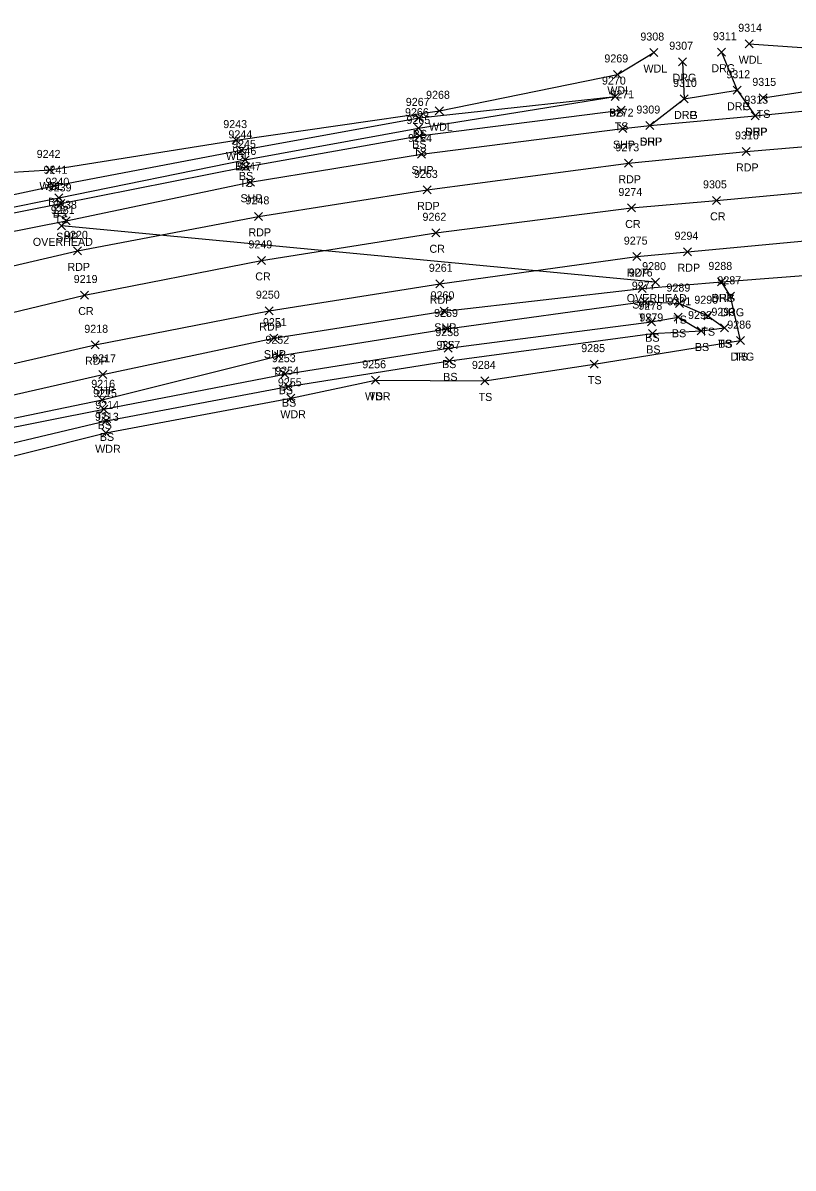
# Model space of a CAD drawing. Extents: x 1611797 to 1633212, y 298978 to 305475.
# Drawn here: x 1629368.8 to 1629561.2, y 304768.1 to 305054.3 of the extents above; entities that cross this region are included whole.
import ezdxf

# ---------------------------------------------------------------- set-up
doc = ezdxf.new("R2010")
doc.units = 0
for name, color, linetype in [('L_A', 7, 'Continuous'), ('L_I', 7, 'Continuous'), ('L_TIC', 7, 'Continuous'), ('LAWA', 7, 'Continuous'), ('LELB', 7, 'Continuous'), ('P_A', 7, 'Continuous'), ('P_I', 7, 'Continuous'), ('P_TIC', 7, 'Continuous'), ('PET', 7, 'Continuous'), ('PRC', 7, 'Continuous'), ('PSP', 7, 'Continuous'), ('R_A', 7, 'Continuous'), ('R_I', 7, 'Continuous'), ('R_TIC', 7, 'Continuous'), ('RDG', 7, 'Continuous'), ('RDP', 7, 'Continuous'), ('U_A', 7, 'Continuous'), ('U_I', 7, 'Continuous'), ('U_TIC', 7, 'Continuous'), ('UCO', 7, 'Continuous')]:
    doc.layers.add(name, color=color, linetype=linetype)

msp = doc.modelspace()

# ---------------------------------------------------------------- linework, layer by layer
at = {"layer": 'L_TIC'}
for points in [[(1629549.24, 305048.13), (1629551.24, 305050.13)], [(1629551.24, 305048.13), (1629549.24, 305050.13)], [(1629525.44, 305045.93), (1629527.44, 305047.93)], [(1629527.44, 305045.93), (1629525.44, 305047.93)], [(1629516.41, 305040.46), (1629518.41, 305042.46)], [(1629518.41, 305040.46), (1629516.41, 305042.46)], [(1629515.84, 305034.92), (1629517.84, 305036.92)], [(1629517.84, 305034.92), (1629515.84, 305036.92)], [(1629515.84, 305034.92), (1629517.84, 305036.92)], [(1629517.84, 305034.92), (1629515.84, 305036.92)], [(1629552.75, 305034.6), (1629554.75, 305036.6)], [(1629554.75, 305034.6), (1629552.75, 305036.6)], [(1629466.79, 305029.6), (1629468.79, 305031.6)], [(1629468.79, 305029.6), (1629466.79, 305031.6)], [(1629471.87, 305031.37), (1629473.87, 305033.37)], [(1629473.87, 305031.37), (1629471.87, 305033.37)], [(1629517.28, 305031.49), (1629519.28, 305033.49)], [(1629519.28, 305031.49), (1629517.28, 305033.49)], [(1629466.65, 305027.02), (1629468.65, 305029.02)], [(1629468.65, 305027.02), (1629466.65, 305029.02)], [(1629421.15, 305024.05), (1629423.15, 305026.05)], [(1629423.15, 305024.05), (1629421.15, 305026.05)], [(1629466.95, 305025.08), (1629468.95, 305027.08)], [(1629468.95, 305025.08), (1629466.95, 305027.08)], [(1629422.43, 305021.49), (1629424.43, 305023.49)], [(1629424.43, 305021.49), (1629422.43, 305023.49)], [(1629423.35, 305019.09), (1629425.35, 305021.09)], [(1629425.35, 305019.09), (1629423.35, 305021.09)], [(1629374.53, 305016.59), (1629376.53, 305018.59)], [(1629376.53, 305016.59), (1629374.53, 305018.59)], [(1629423.52, 305017.34), (1629425.52, 305019.34)], [(1629425.52, 305017.34), (1629423.52, 305019.34)], [(1629375.68, 305012.62), (1629377.68, 305014.62)], [(1629377.68, 305012.62), (1629375.68, 305014.62)], [(1629376.82, 305009.64), (1629378.82, 305011.64)], [(1629378.82, 305009.64), (1629376.82, 305011.64)], [(1629377.3, 305008.22), (1629379.3, 305010.22)], [(1629379.3, 305008.22), (1629377.3, 305010.22)], [(1629523.21, 304983.68), (1629525.21, 304985.68)], [(1629525.21, 304983.68), (1629523.21, 304985.68)], [(1629531.89, 304983.18), (1629533.89, 304985.18)], [(1629533.89, 304983.18), (1629531.89, 304985.18)], [(1629524.88, 304978.64), (1629526.88, 304980.64)], [(1629526.88, 304978.64), (1629524.88, 304980.64)], [(1629531.54, 304979.76), (1629533.54, 304981.76)], [(1629533.54, 304979.76), (1629531.54, 304981.76)], [(1629538.93, 304980.15), (1629540.93, 304982.15)], [(1629540.93, 304980.15), (1629538.93, 304982.15)], [(1629473.84, 304976.84), (1629475.84, 304978.84)], [(1629475.84, 304976.84), (1629473.84, 304978.84)], [(1629525.12, 304975.72), (1629527.12, 304977.72)], [(1629527.12, 304975.72), (1629525.12, 304977.72)], [(1629537.27, 304976.33), (1629539.27, 304978.33)], [(1629539.27, 304976.33), (1629537.27, 304978.33)], [(1629537.27, 304976.33), (1629539.27, 304978.33)], [(1629539.27, 304976.33), (1629537.27, 304978.33)], [(1629543.11, 304977.14), (1629545.11, 304979.14)], [(1629545.11, 304977.14), (1629543.11, 304979.14)], [(1629543.11, 304977.14), (1629545.11, 304979.14)], [(1629545.11, 304977.14), (1629543.11, 304979.14)], [(1629474.11, 304972.05), (1629476.11, 304974.05)], [(1629476.11, 304972.05), (1629474.11, 304974.05)], [(1629547.12, 304973.93), (1629549.12, 304975.93)], [(1629549.12, 304973.93), (1629547.12, 304975.93)], [(1629431.67, 304970.14), (1629433.67, 304972.14)], [(1629433.67, 304970.14), (1629431.67, 304972.14)], [(1629474.4, 304968.86), (1629476.4, 304970.86)], [(1629476.4, 304968.86), (1629474.4, 304970.86)], [(1629510.58, 304968.05), (1629512.58, 304970.05)], [(1629512.58, 304968.05), (1629510.58, 304970.05)], [(1629433.29, 304965.53), (1629435.29, 304967.53)], [(1629435.29, 304965.53), (1629433.29, 304967.53)], [(1629455.93, 304964.02), (1629457.93, 304966.02)], [(1629457.93, 304964.02), (1629455.93, 304966.02)], [(1629455.93, 304964.02), (1629457.93, 304966.02)], [(1629457.93, 304964.02), (1629455.93, 304966.02)], [(1629483.27, 304963.85), (1629485.27, 304965.85)], [(1629485.27, 304963.85), (1629483.27, 304965.85)], [(1629434.11, 304962.42), (1629436.11, 304964.42)], [(1629436.11, 304962.42), (1629434.11, 304964.42)], [(1629387.66, 304959.13), (1629389.66, 304961.13)], [(1629389.66, 304959.13), (1629387.66, 304961.13)], [(1629434.79, 304959.52), (1629436.79, 304961.52)], [(1629436.79, 304959.52), (1629434.79, 304961.52)], [(1629388.06, 304956.81), (1629390.06, 304958.81)], [(1629390.06, 304956.81), (1629388.06, 304958.81)], [(1629388.61, 304953.86), (1629390.61, 304955.86)], [(1629390.61, 304953.86), (1629388.61, 304955.86)], [(1629388.52, 304950.89), (1629390.52, 304952.89)], [(1629390.52, 304950.89), (1629388.52, 304952.89)]]:
    msp.add_lwpolyline(points, dxfattribs=at)
at = {"layer": 'LAWA'}
for points in [[(1629550.24, 305049.13), (1629576.62, 305047.31), (1629628.84, 305050.03), (1629676.71, 305053.77), (1629727.6, 305054.34), (1629770.28, 305052.91), (1629822.46, 305045.65), (1629858.18, 305043.9), (1629910.84, 305037.45), (1629946.04, 305032.42), (1629959.12, 305032.97)], [(1629349.26, 305015.94), (1629375.53, 305017.59), (1629422.15, 305025.05), (1629472.87, 305032.37), (1629517.41, 305041.46), (1629526.44, 305046.93)], [(1629246.72, 304911.43), (1629258.08, 304918.34), (1629296.26, 304928.47), (1629349.95, 304941.97), (1629389.52, 304951.89), (1629435.79, 304960.52), (1629456.93, 304965.02)]]:
    msp.add_lwpolyline(points, dxfattribs=at)
at = {"layer": 'LELB'}
for points in [[(1629553.75, 305035.6), (1629575.58, 305038.91), (1629629.42, 305041.15), (1629677.66, 305041.59), (1629726.15, 305043.86), (1629770.06, 305041.12), (1629819.94, 305037.15), (1629858.64, 305032.81), (1629910.2, 305026.19), (1629946.03, 305020.24), (1629959.61, 305020.52), (1629964.24, 305026.06), (1629969.87, 305029.44)], [(1629345.62, 305014.14), (1629352.58, 305008.36), (1629352.97, 305006.45), (1629358.06, 305006.64), (1629377.82, 305010.64), (1629424.35, 305020.09), (1629467.65, 305028.02), (1629516.84, 305035.92)], [(1629351.5, 305011.86), (1629357.51, 305009.52), (1629376.68, 305013.62), (1629423.43, 305022.49), (1629467.79, 305030.6), (1629516.84, 305035.92)], [(1629344.63, 305013.4), (1629350.27, 305008.96), (1629353.09, 305006.09), (1629360.11, 305005.62), (1629378.3, 305009.22), (1629424.52, 305018.34), (1629467.95, 305026.08), (1629518.28, 305032.49)], [(1628934.74, 304773.05), (1628978.07, 304799.63), (1629015.37, 304822.51), (1629036.51, 304832.29), (1629079.34, 304854.73), (1629120.61, 304873.77), (1629159.55, 304890.64), (1629198.7, 304904.98), (1629229.57, 304916.41), (1629240.99, 304914.83), (1629257.27, 304925.15), (1629295.04, 304939.29), (1629345.13, 304951.1), (1629388.66, 304960.13), (1629432.67, 304971.14), (1629474.84, 304977.84), (1629524.21, 304984.68), (1629532.89, 304984.18), (1629539.93, 304981.15), (1629544.11, 304978.14)], [(1629244.72, 304913.32), (1629257.02, 304923.61), (1629295.53, 304936.26), (1629345.79, 304949.17), (1629389.06, 304957.81), (1629434.29, 304966.53), (1629475.11, 304973.05), (1629525.88, 304979.64), (1629532.54, 304980.76), (1629538.27, 304977.33), (1629544.11, 304978.14)], [(1629245.66, 304912.3), (1629258.35, 304921.24), (1629296.69, 304931.4), (1629348.18, 304945.03), (1629389.61, 304954.86), (1629435.11, 304963.42), (1629475.4, 304969.86), (1629526.12, 304976.72), (1629538.27, 304977.33)], [(1629456.93, 304965.02), (1629484.27, 304964.85), (1629511.58, 304969.05), (1629548.12, 304974.93)]]:
    msp.add_lwpolyline(points, dxfattribs=at)
at = {"layer": 'P_TIC'}
for points in [[(1629550.75, 305030.15), (1629552.75, 305032.15)], [(1629552.75, 305030.15), (1629550.75, 305032.15)], [(1629517.7, 305026.91), (1629519.7, 305028.91)], [(1629519.7, 305026.91), (1629517.7, 305028.91)], [(1629524.45, 305027.68), (1629526.45, 305029.68)], [(1629526.45, 305027.68), (1629524.45, 305029.68)], [(1629467.38, 305020.56), (1629469.38, 305022.56)], [(1629469.38, 305020.56), (1629467.38, 305022.56)], [(1629548.49, 305021.22), (1629550.49, 305023.22)], [(1629550.49, 305021.22), (1629548.49, 305023.22)], [(1629519.11, 305018.25), (1629521.11, 305020.25)], [(1629521.11, 305018.25), (1629519.11, 305020.25)], [(1629424.65, 305013.51), (1629426.65, 305015.51)], [(1629426.65, 305013.51), (1629424.65, 305015.51)], [(1629468.83, 305011.59), (1629470.83, 305013.59)], [(1629470.83, 305011.59), (1629468.83, 305013.59)], [(1629519.87, 305007.08), (1629521.87, 305009.08)], [(1629521.87, 305007.08), (1629519.87, 305009.08)], [(1629541.09, 305008.99), (1629543.09, 305010.99)], [(1629543.09, 305008.99), (1629541.09, 305010.99)], [(1629378.62, 305003.89), (1629380.62, 305005.89)], [(1629380.62, 305003.89), (1629378.62, 305005.89)], [(1629426.71, 305004.99), (1629428.71, 305006.99)], [(1629428.71, 305004.99), (1629426.71, 305006.99)], [(1629470.97, 305000.88), (1629472.97, 305002.88)], [(1629472.97, 305000.88), (1629470.97, 305002.88)], [(1629381.46, 304996.36), (1629383.46, 304998.36)], [(1629383.46, 304996.36), (1629381.46, 304998.36)], [(1629521.22, 304994.92), (1629523.22, 304996.92)], [(1629523.22, 304994.92), (1629521.22, 304996.92)], [(1629533.89, 304996.15), (1629535.89, 304998.15)], [(1629535.89, 304996.15), (1629533.89, 304998.15)], [(1629427.45, 304993.98), (1629429.45, 304995.98)], [(1629429.45, 304993.98), (1629427.45, 304995.98)], [(1629471.99, 304988.13), (1629473.99, 304990.13)], [(1629473.99, 304988.13), (1629471.99, 304990.13)], [(1629522.53, 304986.95), (1629524.53, 304988.95)], [(1629524.53, 304986.95), (1629522.53, 304988.95)], [(1629542.35, 304988.6), (1629544.35, 304990.6)], [(1629544.35, 304988.6), (1629542.35, 304990.6)], [(1629383.22, 304985.32), (1629385.22, 304987.32)], [(1629385.22, 304985.32), (1629383.22, 304987.32)], [(1629429.39, 304981.41), (1629431.39, 304983.41)], [(1629431.39, 304981.41), (1629429.39, 304983.41)], [(1629473.08, 304981.26), (1629475.08, 304983.26)], [(1629475.08, 304981.26), (1629473.08, 304983.26)], [(1629385.86, 304972.88), (1629387.86, 304974.88)], [(1629387.86, 304972.88), (1629385.86, 304974.88)], [(1629430.5, 304974.54), (1629432.5, 304976.54)], [(1629432.5, 304974.54), (1629430.5, 304976.54)], [(1629387.83, 304965.49), (1629389.83, 304967.49)], [(1629389.83, 304965.49), (1629387.83, 304967.49)]]:
    msp.add_lwpolyline(points, dxfattribs=at)
at = {"layer": 'PET'}
for points in [[(1628539.34, 304558.37), (1628672.08, 304644.96), (1628715.49, 304673.27), (1628740.91, 304690.07), (1628784.24, 304718.47), (1628830.09, 304748.51), (1628867.88, 304773.46), (1628919.29, 304805.83), (1628957.78, 304829.65), (1629000.13, 304853.15), (1629018.89, 304863.53), (1629063.73, 304886), (1629107.94, 304906.85), (1629143.22, 304922.08), (1629185.06, 304938.86), (1629242.77, 304959.49), (1629284.03, 304972.45), (1629336.67, 304986.7), (1629382.46, 304997.36), (1629427.71, 305005.99), (1629469.83, 305012.59), (1629520.11, 305019.25), (1629549.49, 305022.22), (1629575.19, 305024.39)], [(1628929.7, 304784.57), (1628970.38, 304809.04), (1629010.27, 304831.68), (1629030.6, 304842.57), (1629074.57, 304864.78), (1629116.04, 304884.44), (1629153.6, 304900.69), (1629194.02, 304916.88), (1629224.01, 304927.7), (1629253.91, 304938.14), (1629292.14, 304950.19), (1629341.51, 304963.46), (1629386.86, 304973.88), (1629430.39, 304982.41), (1629472.99, 304989.13), (1629522.22, 304995.92), (1629534.89, 304997.15), (1629577.51, 305001.13)]]:
    msp.add_lwpolyline(points, dxfattribs=at)
at = {"layer": 'PRC'}
msp.add_lwpolyline([(1628924.43, 304795.06), (1628964.08, 304819.47), (1629004.82, 304842.78), (1629024.2, 304853.29), (1629068.5, 304875.62), (1629112.38, 304896.42), (1629148.45, 304911.59), (1629189.56, 304927.89), (1629246.01, 304948.44), (1629287.34, 304961.05), (1629338.86, 304975.41), (1629384.22, 304986.32), (1629428.45, 304994.98), (1629471.97, 305001.88), (1629520.87, 305008.08), (1629542.09, 305009.99), (1629576.98, 305013.22)], dxfattribs=at)
at = {"layer": 'PSP'}
for points in [[(1628913.68, 304813.87), (1628952.26, 304837.27), (1628995.24, 304861.9), (1629013.68, 304871.81), (1629056.26, 304893.17), (1629104.92, 304915.25), (1629139, 304929.86), (1629181.96, 304946.8), (1629216.76, 304958.67), (1629231.85, 304964.43), (1629240.37, 304967.2), (1629281.55, 304979.88), (1629334.22, 304994.93), (1629363.23, 305001.64), (1629379.62, 305004.89), (1629425.65, 305014.51), (1629468.38, 305021.56), (1629518.7, 305027.91), (1629525.45, 305028.68), (1629551.75, 305031.15), (1629575.93, 305033.54)], [(1628932.4, 304779.61), (1628974.06, 304804.69), (1629012.67, 304826.83), (1629033.88, 304838.19), (1629077.01, 304859.98), (1629117.6, 304879.1), (1629156.14, 304895.25), (1629196.32, 304910.99), (1629227.01, 304921.99), (1629256.6, 304931.92), (1629294.35, 304942.62), (1629343.76, 304956.19), (1629388.83, 304966.49), (1629431.5, 304975.54), (1629474.08, 304982.26), (1629523.53, 304987.95), (1629543.35, 304989.6), (1629574.61, 304992)]]:
    msp.add_lwpolyline(points, dxfattribs=at)
at = {"layer": 'R_TIC'}
for points in [[(1629532.65, 305043.64), (1629534.65, 305045.64)], [(1629534.65, 305043.64), (1629532.65, 305045.64)], [(1629542.35, 305046.02), (1629544.35, 305048.02)], [(1629544.35, 305046.02), (1629542.35, 305048.02)], [(1629546.27, 305036.51), (1629548.27, 305038.51)], [(1629548.27, 305036.51), (1629546.27, 305038.51)], [(1629546.27, 305036.51), (1629548.27, 305038.51)], [(1629548.27, 305036.51), (1629546.27, 305038.51)], [(1629533.04, 305034.33), (1629535.04, 305036.33)], [(1629535.04, 305034.33), (1629533.04, 305036.33)], [(1629533.04, 305034.33), (1629535.04, 305036.33)], [(1629535.04, 305034.33), (1629533.04, 305036.33)], [(1629550.75, 305030.15), (1629552.75, 305032.15)], [(1629552.75, 305030.15), (1629550.75, 305032.15)], [(1629524.45, 305027.68), (1629526.45, 305029.68)], [(1629526.45, 305027.68), (1629524.45, 305029.68)], [(1629542.35, 304988.6), (1629544.35, 304990.6)], [(1629544.35, 304988.6), (1629542.35, 304990.6)], [(1629544.6, 304985.01), (1629546.6, 304987.01)], [(1629546.6, 304985.01), (1629544.6, 304987.01)], [(1629547.12, 304973.93), (1629549.12, 304975.93)], [(1629549.12, 304973.93), (1629547.12, 304975.93)]]:
    msp.add_lwpolyline(points, dxfattribs=at)
at = {"layer": 'RDG'}
for points in [[(1629543.35, 305047.02), (1629547.27, 305037.51)], [(1629533.65, 305044.64), (1629534.04, 305035.33)], [(1629548.12, 304974.93), (1629545.6, 304986.01), (1629543.35, 304989.6)]]:
    msp.add_lwpolyline(points, dxfattribs=at)
at = {"layer": 'RDP'}
msp.add_lwpolyline([(1629525.45, 305028.68), (1629534.04, 305035.33), (1629547.27, 305037.51), (1629551.75, 305031.15)], dxfattribs=at)
at = {"layer": 'U_TIC'}
for points in [[(1629377.5, 305002.61), (1629379.5, 305004.61)], [(1629379.5, 305002.61), (1629377.5, 305004.61)], [(1629525.88, 304988.55), (1629527.88, 304990.55)], [(1629527.88, 304988.55), (1629525.88, 304990.55)]]:
    msp.add_lwpolyline(points, dxfattribs=at)
at = {"layer": 'UCO'}
msp.add_lwpolyline([(1629526.88, 304989.55), (1629378.5, 305003.61)], dxfattribs=at)

# ---------------------------------------------------------------- texts
at = {"layer": 'L_A'}
for s, p in [('WDL', (1629547.66, 305044.13)), ('WDL', (1629523.86, 305041.93)), ('WDL', (1629514.83, 305036.46)), ('BS', (1629515.29, 305030.92)), ('BS', (1629515.29, 305030.92)), ('TS', (1629552.16, 305030.6)), ('WDL', (1629470.28, 305027.37)), ('TS', (1629516.69, 305027.49)), ('BS', (1629466.23, 305025.6)), ('BS', (1629466.09, 305023.02)), ('TS', (1629466.36, 305021.08)), ('WDL', (1629419.57, 305020.05)), ('BS', (1629421.87, 305017.49)), ('BS', (1629422.8, 305015.09)), ('WDL', (1629372.95, 305012.59)), ('TS', (1629422.92, 305013.34)), ('BS', (1629375.12, 305008.62)), ('BS', (1629376.26, 305005.64)), ('TS', (1629376.71, 305004.22)), ('TS', (1629522.62, 304979.68)), ('TS', (1629531.29, 304979.18)), ('BS', (1629530.98, 304975.76)), ('TS', (1629538.34, 304976.15)), ('TS', (1629473.25, 304972.84)), ('BS', (1629524.32, 304974.64)), ('BS', (1629536.71, 304972.33)), ('BS', (1629536.71, 304972.33)), ('TS', (1629542.52, 304973.14)), ('BS', (1629542.55, 304973.14)), ('BS', (1629524.56, 304971.72)), ('TS', (1629546.53, 304969.93)), ('TS', (1629431.08, 304966.14)), ('BS', (1629473.55, 304968.05)), ('BS', (1629473.84, 304964.86)), ('TS', (1629509.99, 304964.05)), ('BS', (1629432.73, 304961.53)), ('BS', (1629433.55, 304958.42)), ('WDR', (1629454.29, 304960.02)), ('TS', (1629455.34, 304960.02)), ('TS', (1629482.68, 304959.85)), ('TS', (1629387.07, 304955.13)), ('WDR', (1629433.15, 304955.52)), ('BS', (1629387.5, 304952.81)), ('BS', (1629388.05, 304949.86)), ('WDR', (1629386.88, 304946.89))]:
    msp.add_text(s, height=2, dxfattribs=at).set_placement(p)
at = {"layer": 'L_I'}
for s, p in [('9314', (1629547.55, 305052.13)), ('9308', (1629523.1, 305049.93)), ('9269', (1629514.1, 305044.46)), ('9270', (1629513.5, 305038.92)), ('9270', (1629513.5, 305038.92)), ('9315', (1629551.06, 305038.6)), ('9268', (1629469.56, 305035.37)), ('9271', (1629515.59, 305035.49)), ('9267', (1629464.49, 305033.6)), ('9266', (1629464.29, 305031.02)), ('9243', (1629418.89, 305028.05)), ('9265', (1629464.65, 305029.08)), ('9244', (1629420.17, 305025.49)), ('9242', (1629372.27, 305020.59)), ('9245', (1629421.1, 305023.09)), ('9246', (1629421.2, 305021.34)), ('9241', (1629373.99, 305016.62)), ('9240', (1629374.47, 305013.64)), ('9239', (1629375.03, 305012.22)), ('9277', (1629520.95, 304987.68)), ('9289', (1629529.62, 304987.18)), ('9291', (1629529.85, 304983.76)), ('9290', (1629536.58, 304984.15)), ('9259', (1629471.57, 304980.84)), ('9278', (1629522.62, 304982.64)), ('9293', (1629540.85, 304981.14)), ('9293', (1629540.85, 304981.14)), ('9279', (1629522.85, 304979.72)), ('9292', (1629535.01, 304980.33)), ('9292', (1629535.01, 304980.33)), ('9286', (1629544.81, 304977.93)), ('9258', (1629471.85, 304976.05)), ('9252', (1629429.41, 304974.14)), ('9257', (1629472.14, 304972.86)), ('9285', (1629508.32, 304972.05)), ('9253', (1629431.03, 304969.53)), ('9254', (1629431.85, 304966.42)), ('9256', (1629453.61, 304968.02)), ('9256', (1629453.61, 304968.02)), ('9284', (1629481.01, 304967.85)), ('9255', (1629432.53, 304963.52)), ('9216', (1629385.91, 304963.13)), ('9215', (1629386.36, 304960.81)), ('9214', (1629386.91, 304957.86)), ('9213', (1629386.83, 304954.89))]:
    msp.add_text(s, height=2, dxfattribs=at).set_placement(p)
at = {"layer": 'P_A'}
for s, p in [('SHP', (1629522.99, 305023.68)), ('SHP', (1629549.29, 305026.15)), ('SHP', (1629516.24, 305022.91)), ('SHP', (1629465.92, 305016.56)), ('RDP', (1629546.98, 305017.22)), ('RDP', (1629517.6, 305014.25)), ('SHP', (1629423.18, 305009.51)), ('RDP', (1629467.32, 305007.59)), ('CR', (1629540.52, 305004.99)), ('RDP', (1629425.19, 305000.99)), ('CR', (1629519.3, 305003.08)), ('SHP', (1629377.15, 304999.89)), ('CR', (1629470.4, 304996.88)), ('RDP', (1629379.95, 304992.36)), ('RDP', (1629532.38, 304992.15)), ('CR', (1629426.88, 304989.98)), ('RDP', (1629519.71, 304990.92)), ('RDP', (1629470.48, 304984.13)), ('SHP', (1629540.89, 304984.6)), ('CR', (1629382.65, 304981.32)), ('SHP', (1629521.06, 304982.95)), ('RDP', (1629427.88, 304977.41)), ('SHP', (1629471.61, 304977.26)), ('SHP', (1629429.03, 304970.54)), ('RDP', (1629384.35, 304968.88)), ('SHP', (1629386.37, 304961.49))]:
    msp.add_text(s, height=2, dxfattribs=at).set_placement(p)
at = {"layer": 'P_I'}
for s, p in [('9313', (1629549.06, 305034.15)), ('9272', (1629515.44, 305030.91)), ('9309', (1629522.1, 305031.68)), ('9264', (1629465.07, 305024.56)), ('9316', (1629546.74, 305025.22)), ('9273', (1629516.85, 305022.25)), ('9247', (1629422.39, 305017.51)), ('9263', (1629466.52, 305015.59)), ('9305', (1629538.75, 305012.99)), ('9274', (1629517.61, 305011.08)), ('9238', (1629376.36, 305007.89)), ('9248', (1629424.45, 305008.99)), ('9262', (1629468.66, 305004.88)), ('9220', (1629379.11, 305000.36)), ('9249', (1629425.18, 304997.98)), ('9275', (1629518.96, 304998.92)), ('9294', (1629531.63, 305000.15)), ('9261', (1629470.25, 304992.13)), ('9288', (1629540.09, 304992.6)), ('9219', (1629381.52, 304989.32)), ('9276', (1629520.21, 304990.95)), ('9250', (1629427.04, 304985.41)), ('9260', (1629470.68, 304985.26)), ('9251', (1629428.8, 304978.54)), ('9218', (1629384.17, 304976.88)), ('9217', (1629386.14, 304969.49))]:
    msp.add_text(s, height=2, dxfattribs=at).set_placement(p)
at = {"layer": 'R_A'}
for s, p in [('DRG', (1629540.83, 305042.02)), ('DRG', (1629531.14, 305039.64)), ('DRG', (1629544.75, 305032.51)), ('DRP', (1629544.75, 305032.51)), ('DRG', (1629531.52, 305030.33)), ('DRP', (1629531.52, 305030.33)), ('DRP', (1629522.94, 305023.68)), ('DRP', (1629549.24, 305026.15)), ('DRG', (1629540.84, 304984.6)), ('DRG', (1629543.09, 304981.01)), ('DRG', (1629545.61, 304969.93))]:
    msp.add_text(s, height=2, dxfattribs=at).set_placement(p)
at = {"layer": 'R_I'}
for s, p in [('9311', (1629541.22, 305050.02)), ('9307', (1629530.31, 305047.64)), ('9310', (1629531.26, 305038.33)), ('9310', (1629531.26, 305038.33)), ('9312', (1629544.57, 305040.51)), ('9312', (1629544.57, 305040.51)), ('9313', (1629549.06, 305034.15)), ('9309', (1629522.1, 305031.68)), ('9288', (1629540.09, 304992.6)), ('9287', (1629542.34, 304989.01)), ('9286', (1629544.81, 304977.93))]:
    msp.add_text(s, height=2, dxfattribs=at).set_placement(p)
at = {"layer": 'U_A'}
for p in [(1629371.31, 304998.61), (1629519.69, 304984.55)]:
    msp.add_text('OVERHEAD', height=2, dxfattribs=at).set_placement(p)
at = {"layer": 'U_I'}
for s, p in [('9281', (1629375.81, 305006.61)), ('9280', (1629523.54, 304992.55))]:
    msp.add_text(s, height=2, dxfattribs=at).set_placement(p)

doc.saveas('drawing.dxf')
